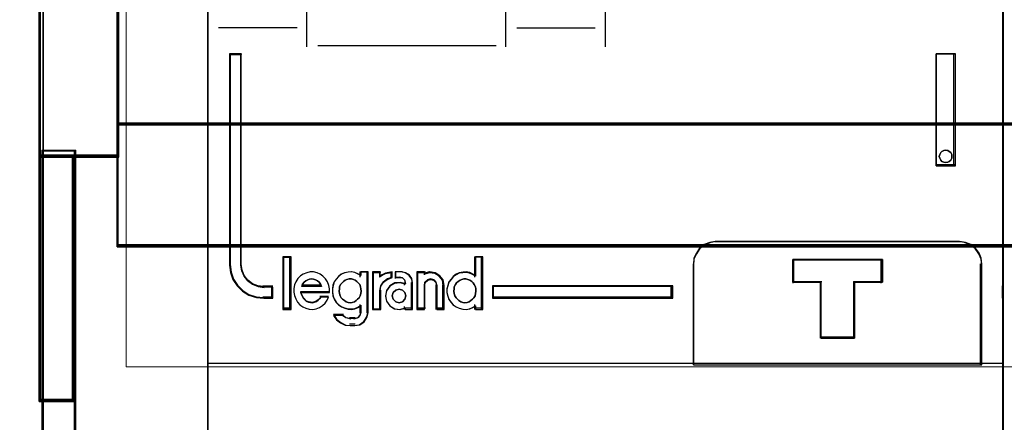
# Model space of a CAD drawing. Header units: millimetres. Extents: x -1290 to 1795, y -4192 to -1311.
# Tile 829 of 1056: x 1427.38 to 1436.27, y -2319.24 to -2315.61. Entities that reach past the tile are written whole.
import ezdxf

# ---------------------------------------------------------------- set-up
doc = ezdxf.new("R2010")
doc.units = ezdxf.units.MM
doc.layers.add('30', color=7, linetype='Continuous')
doc.layers.add('45', color=7, linetype='Continuous')
doc.layers.add('Aparatura', color=7, linetype='Continuous', lineweight=13)

# ---------------------------------------------------------------- blocks, each defined once
blk = doc.blocks.new('*U304')
at = {"layer": '45', "color": 139}
for points in [[(369.487135, -533.64471), (369.487135, -616.308875)], [(405.347158, -533.64471), (405.347158, -616.308875)], [(387.427888, -566.782196), (387.427888, -583.083411)], [(373.962924, -581.4172), (373.962924, -583.083411)], [(382.939567, -581.4172), (382.939567, -583.083411)], [(373.535039, -582.225169), (369.979472, -582.225169)], [(383.439065, -582.225169), (386.98389, -582.225169)], [(374.473164, -583.016978), (382.511681, -583.016978)], [(370.484341, -583.399416), (370.484341, -592.928059)], [(370.484341, -583.399416), (371.04471, -583.399416)], [(370.978468, -583.399416), (370.978468, -592.928059)], [(402.351959, -588.441141), (402.351959, -583.399416)], [(402.351959, -583.399416), (403.227424, -583.399416)], [(403.161182, -588.441141), (403.161182, -583.399416)], [(402.351959, -588.374708), (403.227424, -588.374708)], [(392.453304, -591.85795), (392.198867, -591.893423), (391.926678, -591.999843), (391.701827, -592.171297), (391.553898, -592.401873), (391.429638, -592.650186), (391.40597, -592.928059)], [(392.387062, -591.85795), (403.422568, -591.85795)], [(404.419774, -592.928059), (404.390234, -592.650186), (404.283889, -592.401873), (404.112556, -592.171297), (403.88805, -591.999843), (403.634004, -591.893423), (403.356326, -591.85795)], [(370.484341, -592.861626), (370.524908, -593.20853), (370.640814, -593.538089), (370.826265, -593.832958), (371.075463, -594.081572), (371.365229, -594.260806), (371.707153, -594.37644), (372.049077, -594.411131)], [(370.978468, -592.861626), (371.025788, -593.133397), (371.126342, -593.381535), (371.297876, -593.606041), (371.522645, -593.777374), (371.771073, -593.883719), (372.049077, -593.919168)], [(372.881573, -592.540235), (372.881573, -594.915662)], [(372.881573, -592.540235), (373.25933, -592.540235)], [(373.193088, -592.540235), (373.193088, -594.915662)], [(381.530588, -592.540235), (381.530588, -593.454137)], [(381.530588, -592.540235), (381.908345, -592.540235)], [(381.842103, -592.540235), (381.842103, -594.915662)], [(391.40597, -597.409592), (391.40597, -592.861626)], [(395.88892, -592.662328), (399.931453, -592.662328)], [(395.88892, -592.662328), (395.88892, -593.725255)], [(399.867001, -592.662328), (399.867001, -593.725255)], [(404.353532, -597.409592), (404.353532, -592.861626)], [(374.988775, -594.148732), (374.988775, -593.981507), (374.959852, -593.831581), (374.896221, -593.675888), (374.815237, -593.537495), (374.699545, -593.422167), (374.572284, -593.329905), (374.439239, -593.266475), (374.271485, -593.22611), (374.115301, -593.22611), (373.970686, -593.266475), (373.808718, -593.318372), (373.687241, -593.404868), (373.565765, -593.520196), (373.473211, -593.664356), (373.409581, -593.802749), (373.386442, -593.969974), (373.386442, -594.1372), (373.409581, -594.292892), (373.467427, -594.442818), (373.542626, -594.586978), (373.658318, -594.702306), (373.785579, -594.800334), (373.92441, -594.863765), (374.080594, -594.904129), (374.236778, -594.915662), (374.392962, -594.892597), (374.537577, -594.829166), (374.676407, -594.736904), (374.792099, -594.633109), (374.884652, -594.494716), (374.948283, -594.356322)], [(376.421027, -593.393335), (376.280602, -593.318372), (376.140176, -593.254942), (375.993899, -593.22611), (375.83592, -593.237643), (375.677941, -593.266475), (375.531664, -593.329905), (375.40294, -593.4337), (375.297621, -593.549028), (375.204003, -593.675888), (375.151344, -593.831581), (375.133791, -593.99304), (375.133791, -594.148732), (375.151344, -594.315958), (375.204003, -594.454351), (375.297621, -594.598511), (375.40294, -594.713839), (375.531664, -594.800334), (375.677941, -594.863765), (375.83592, -594.904129), (375.993899, -594.915662), (376.140176, -594.892597), (376.280602, -594.829166), (376.421027, -594.748437)], [(376.354786, -593.22611), (376.354786, -593.454137)], [(376.354786, -593.22611), (376.736123, -593.22611)], [(376.671672, -593.22611), (376.671672, -595.064688)], [(376.931267, -593.22611), (376.931267, -594.915662)], [(376.931267, -593.22611), (377.309024, -593.22611)], [(377.824635, -593.22611), (377.505555, -593.295439), (377.242782, -593.46491)], [(377.242782, -593.22611), (377.242782, -593.46491)], [(377.758393, -593.22611), (377.758393, -593.525956)], [(377.951747, -593.22611), (377.951747, -593.525956)], [(378.274004, -593.22611), (377.951747, -593.22611)], [(378.744857, -593.76296), (378.706945, -593.54822), (378.586888, -593.384007), (378.403644, -593.270321), (378.207763, -593.22611)], [(378.934631, -593.22611), (378.934631, -594.915662)], [(378.934631, -593.22611), (379.321339, -593.22611)], [(380.159207, -593.87428), (380.123353, -593.608839), (379.962011, -593.405129), (379.752864, -593.269321), (379.495912, -593.22611), (379.256887, -593.294014)], [(379.256887, -593.22611), (379.256887, -593.35359)], [(381.59683, -593.393335), (381.462404, -593.318372), (381.322133, -593.254942), (381.164328, -593.22611), (381.018213, -593.237643), (380.848719, -593.266475), (380.714293, -593.329905), (380.574022, -593.4337), (380.480508, -593.549028), (380.38115, -593.675888), (380.334393, -593.831581), (380.29348, -593.99304), (380.29348, -594.148732), (380.334393, -594.315958), (380.38115, -594.454351), (380.480508, -594.598511), (380.574022, -594.713839), (380.714293, -594.800334), (380.848719, -594.863765), (381.018213, -594.904129), (381.164328, -594.915662), (381.322133, -594.892597), (381.462404, -594.829166), (381.59683, -594.748437)], [(374.628922, -593.87428), (374.586922, -593.777837), (374.520922, -593.688283), (374.454922, -593.626284), (374.358923, -593.578062), (374.274923, -593.550507), (374.190923, -593.536729), (374.088924, -593.550507), (374.010924, -593.578062), (373.926924, -593.626284), (373.848925, -593.688283), (373.782925, -593.777837), (373.740925, -593.87428)], [(373.740925, -593.807847), (374.628922, -593.807847)], [(377.824635, -593.459523), (377.605658, -593.5336), (377.417964, -593.681753), (377.286578, -593.873118), (377.242782, -594.107694)], [(378.429762, -593.762701), (378.184605, -593.698323), (377.939449, -593.721733), (377.718211, -593.85049), (377.568725, -594.061184), (377.51491, -594.306993), (377.568725, -594.541096), (377.718211, -594.745937), (377.939449, -594.880547), (378.184605, -594.915662), (378.429762, -594.839579)], [(377.951747, -593.459523), (378.202392, -593.459523)], [(378.429762, -593.76296), (378.386794, -593.600657), (378.279375, -593.494807), (378.13615, -593.459523)], [(378.36352, -593.698323), (378.36352, -593.824007)], [(378.678616, -593.698323), (378.678616, -594.915662)], [(379.849482, -593.87428), (379.812055, -593.70206), (379.706012, -593.578062), (379.556304, -593.536729), (379.406596, -593.578062), (379.281839, -593.70206), (379.256887, -593.87428)], [(379.256887, -593.807847), (379.256887, -594.915662)], [(379.78324, -593.807847), (379.78324, -594.915662)], [(380.092965, -593.807847), (380.092965, -594.915662)], [(395.88892, -593.658822), (397.197641, -593.658822)], [(397.131399, -593.658822), (397.131399, -596.217389)], [(398.629893, -593.658822), (399.931453, -593.658822)], [(398.629893, -593.658822), (398.629893, -596.217389)], [(371.982835, -593.852735), (372.442946, -593.852735)], [(372.376704, -593.852735), (372.376704, -594.411131)], [(373.690796, -594.11308), (374.988775, -594.11308)], [(373.690796, -594.11308), (373.720712, -594.215469), (373.768577, -594.311458), (373.816442, -594.413847), (373.882256, -594.484239), (373.94807, -594.541833), (374.0438, -594.580229), (374.133547, -594.599427), (374.223294, -594.612225), (374.319024, -594.580229), (374.402787, -594.554631), (374.486551, -594.497038), (374.552365, -594.426646), (374.61818, -594.343455)], [(376.931267, -594.915662), (377.309024, -594.915662), (377.309024, -594.041261)], [(382.339811, -593.852735), (390.478586, -593.852735)], [(382.339811, -593.852735), (382.339811, -594.411131)], [(390.412344, -594.411131), (390.412344, -593.852735)], [(404.353532, -594.411131), (404.353532, -593.852735)], [(405.347158, -594.411131), (405.347158, -593.852735)], [(371.982835, -594.346493), (372.442946, -594.346493)], [(374.551938, -594.312379), (374.951178, -594.312379)], [(376.354786, -594.689431), (376.354786, -595.064688)], [(381.530588, -594.689431), (381.530588, -594.915662)], [(382.339811, -594.346493), (390.478586, -594.346493)], [(372.881573, -594.849229), (373.25933, -594.849229)], [(375.167807, -595.132916), (375.313109, -595.348463), (375.500792, -595.506953), (375.7248, -595.621066), (375.960916, -595.646425)], [(375.167807, -595.132916), (375.622547, -595.132916)], [(375.556305, -595.132916), (375.735395, -595.280289), (375.960916, -595.337601)], [(376.088029, -595.646425), (376.334922, -595.609489), (376.538609, -595.45559), (376.6744, -595.246288), (376.736123, -595.00005)], [(376.088029, -595.337601), (376.254528, -595.28938), (376.372465, -595.165381), (376.421027, -595.00005)], [(378.36352, -594.77741), (378.36352, -594.915662)], [(378.36352, -594.849229), (378.744857, -594.849229)], [(378.934631, -594.849229), (379.321339, -594.849229)], [(379.78324, -594.849229), (380.159207, -594.849229)], [(381.530588, -594.849229), (381.908345, -594.849229)], [(375.894675, -595.271168), (376.15427, -595.271168)], [(376.15427, -595.581787), (375.894675, -595.581787)], [(397.131399, -596.150956), (398.694345, -596.150956)], [(369.487135, -597.343159), (405.413399, -597.343159)]]:
    blk.add_lwpolyline(points, dxfattribs=at)
at = {"layer": '45', "color": 59}
for points in [[(405.381174, -545.132727), (405.381174, -552.594442), (405.381174, -566.814353), (405.381174, -593.885919), (405.381174, -594.378935), (405.381174, -597.375808), (405.381174, -604.837522)], [(369.519361, -604.837522), (369.519361, -597.375808), (369.519361, -576.225974), (369.519361, -573.744275), (369.519361, -566.814353), (369.519361, -566.814353), (369.519361, -552.594442), (369.519361, -545.132727)]]:
    blk.add_lwpolyline(points, dxfattribs=at)
at = {"layer": '45', "color": 7}
for points in [[(371.765188, -593.881721), (371.523952, -593.781412), (371.305691, -593.619803), (371.139124, -593.408039), (371.041481, -593.173985), (370.995531, -592.917639), (370.995531, -583.399416), (370.484341, -583.399416), (370.484341, -592.917639), (370.524547, -593.252003), (370.639421, -593.569649), (370.82322, -593.853858), (371.070199, -594.093485), (371.357385, -594.26624), (371.696264, -594.377694), (372.035143, -594.411131), (372.442946, -594.411131), (372.442946, -593.915158), (372.035143, -593.915158), (371.765188, -593.881721)], [(402.351959, -583.399416), (402.351959, -588.441141), (403.227424, -588.441141), (403.227424, -583.399416), (402.351959, -583.399416)], [(403.022293, -587.84397), (403.066295, -587.931808), (403.066295, -588.013371), (403.066295, -588.094935), (403.022293, -588.182772), (402.953147, -588.239239), (402.884001, -588.276884), (402.789711, -588.295706), (402.701708, -588.276884), (402.61999, -588.239239), (402.563416, -588.182772), (402.519414, -588.094935), (402.500556, -588.013371), (402.519414, -587.931808), (402.563416, -587.84397), (402.61999, -587.793777), (402.701708, -587.749858), (402.789711, -587.73731), (402.884001, -587.749858), (402.953147, -587.793777), (403.022293, -587.84397)], [(391.40597, -597.409592), (404.419774, -597.409592), (404.419774, -594.375816), (404.419774, -593.876729), (404.419774, -592.872947), (404.391895, -592.609384), (404.291532, -592.37386), (404.129835, -592.155159), (403.917956, -591.992535), (403.678199, -591.891596), (403.416139, -591.85795), (392.392878, -591.85795), (392.15312, -591.891596), (391.896636, -591.992535), (391.684757, -592.155159), (391.545363, -592.37386), (391.428273, -592.609384), (391.40597, -592.872947), (391.40597, -597.409592)], [(373.25933, -594.915662), (373.25933, -592.540235), (372.881573, -592.540235), (372.881573, -594.915662), (373.25933, -594.915662)], [(380.380301, -593.690921), (380.333997, -593.844726), (380.29348, -594.004227), (380.29348, -594.158032), (380.333997, -594.323229), (380.380301, -594.459945), (380.478698, -594.602356), (380.571306, -594.716286), (380.71022, -594.801733), (380.843345, -594.864394), (381.011198, -594.904269), (381.155899, -594.915662), (381.312176, -594.892876), (381.451089, -594.830215), (381.584214, -594.750465), (381.584214, -594.915662), (381.908345, -594.915662), (381.908345, -592.540235), (381.584214, -592.540235), (381.584214, -593.411794), (381.451089, -593.33774), (381.312176, -593.275079), (381.155899, -593.246597), (381.011198, -593.25799), (380.843345, -593.286472), (380.71022, -593.349133), (380.571306, -593.45167), (380.478698, -593.565599), (380.380301, -593.690921)], [(395.88892, -593.67806), (395.88892, -592.662328), (399.931453, -592.662328), (399.931453, -593.67806), (398.674152, -593.67806), (398.674152, -596.217389), (397.151859, -596.217389), (397.151859, -593.67806), (395.88892, -593.67806)], [(397.151859, -593.67806), (397.151859, -596.217389), (398.674152, -596.217389), (398.674152, -593.67806), (399.931453, -593.67806), (399.931453, -592.662328), (395.88892, -592.662328), (395.88892, -593.67806), (397.151859, -593.67806)], [(373.409581, -593.802749), (373.386442, -593.969974), (373.386442, -594.1372), (373.409581, -594.292892), (373.467427, -594.442818), (373.542626, -594.586978), (373.658318, -594.702306), (373.785579, -594.800334), (373.92441, -594.863765), (374.080594, -594.904129), (374.236778, -594.915662), (374.392962, -594.892597), (374.537577, -594.829166), (374.676407, -594.736904), (374.792099, -594.633109), (374.884652, -594.494716), (374.948283, -594.356322), (374.601207, -594.356322), (374.537577, -594.431286), (374.473946, -594.494716), (374.392962, -594.546613), (374.311977, -594.569679), (374.219424, -594.598511), (374.132655, -594.586978), (374.045886, -594.569679), (373.953333, -594.535081), (373.889702, -594.483183), (373.826072, -594.419753), (373.779795, -594.32749), (373.733518, -594.240995), (373.704595, -594.148732), (374.988775, -594.148732), (374.988775, -593.981507), (374.959852, -593.831581), (374.896221, -593.675888), (374.815237, -593.537495), (374.699545, -593.422167), (374.572284, -593.329905), (374.439239, -593.266475), (374.271485, -593.22611), (374.115301, -593.22611), (373.970686, -593.266475), (373.808718, -593.318372), (373.687241, -593.404868), (373.565765, -593.520196), (373.473211, -593.664356), (373.409581, -593.802749)], [(375.399882, -593.431125), (375.295759, -593.545022), (375.203206, -593.670309), (375.151144, -593.82407), (375.133791, -593.983526), (375.133791, -594.137287), (375.151144, -594.302438), (375.203206, -594.439115), (375.295759, -594.581486), (375.399882, -594.695384), (375.527143, -594.780806), (375.671758, -594.84345), (375.827942, -594.883314), (375.984126, -594.894704), (376.128741, -594.871924), (376.267571, -594.809281), (376.406401, -594.729553), (376.406401, -595.048465), (376.365909, -595.185141), (376.267571, -595.287649), (376.128741, -595.327513), (375.92628, -595.327513), (375.729604, -595.287649), (375.57342, -595.185141), (375.168498, -595.185141), (375.307328, -595.378767), (375.486651, -595.521138), (375.700681, -595.623645), (375.92628, -595.646425), (376.128741, -595.646425), (376.360124, -595.612256), (376.551016, -595.469884), (376.678277, -595.276259), (376.736123, -595.048465), (376.736123, -593.22611), (376.406401, -593.22611), (376.406401, -593.391261), (376.267571, -593.317228), (376.128741, -593.254584), (375.984126, -593.22611), (375.827942, -593.2375), (375.671758, -593.265974), (375.527143, -593.328618), (375.399882, -593.431125)], [(376.931267, -593.22611), (376.931267, -594.915662), (377.26703, -594.915662), (377.26703, -594.073769), (377.309, -593.854647), (377.434911, -593.675888), (377.614784, -593.537495), (377.824635, -593.468298), (377.824635, -593.22611), (377.518851, -593.278008), (377.26703, -593.404868), (377.26703, -593.22611), (376.931267, -593.22611)], [(377.714045, -593.866179), (377.567622, -594.073769), (377.51491, -594.315958), (377.567622, -594.546613), (377.714045, -594.748437), (377.93075, -594.881064), (378.170882, -594.915662), (378.411014, -594.840699), (378.411014, -594.915662), (378.744857, -594.915662), (378.744857, -593.716253), (378.709716, -593.520196), (378.598435, -593.37027), (378.428585, -593.266475), (378.247022, -593.22611), (377.977605, -593.22611), (377.977605, -593.468298), (378.170882, -593.468298), (378.28802, -593.49713), (378.375873, -593.583626), (378.411014, -593.716253), (378.411014, -593.779683), (378.170882, -593.716253), (377.93075, -593.739319), (377.714045, -593.866179)], [(378.934631, -593.22611), (378.934631, -594.915662), (379.274465, -594.915662), (379.274465, -593.831581), (379.297902, -593.687421), (379.415086, -593.583626), (379.555707, -593.549028), (379.696329, -593.583626), (379.795935, -593.687421), (379.831091, -593.831581), (379.831091, -594.915662), (380.159207, -594.915662), (380.159207, -593.831581), (380.124051, -593.583626), (379.965852, -593.393335), (379.76078, -593.266475), (379.508834, -593.22611), (379.274465, -593.28954), (379.274465, -593.22611), (378.934631, -593.22611)], [(374.628922, -593.87428), (373.740925, -593.87428), (373.782925, -593.777837), (373.848925, -593.688283), (373.926924, -593.626284), (374.010924, -593.578062), (374.088924, -593.550507), (374.190923, -593.536729), (374.274923, -593.550507), (374.358923, -593.578062), (374.454922, -593.626284), (374.520922, -593.688283), (374.586922, -593.777837), (374.628922, -593.87428)], [(376.07019, -593.560366), (376.147493, -593.601732), (376.230743, -593.654916), (376.290207, -593.719918), (376.355617, -593.796739), (376.397242, -593.903107), (376.409135, -593.991747), (376.421027, -594.098114), (376.409135, -594.192664), (376.373456, -594.299031), (376.331831, -594.387671), (376.260475, -594.452674), (376.195064, -594.517676), (376.117761, -594.57086), (376.016672, -594.600406), (375.927476, -594.612225), (375.832333, -594.600406), (375.743137, -594.57086), (375.665834, -594.517676), (375.582584, -594.452674), (375.517174, -594.387671), (375.475549, -594.299031), (375.439871, -594.192664), (375.422031, -594.098114), (375.439871, -593.991747), (375.451763, -593.903107), (375.487442, -593.796739), (375.564745, -593.719918), (375.630156, -593.654916), (375.701512, -593.601732), (375.778816, -593.560366), (375.873958, -593.536729), (375.98694, -593.536729), (376.07019, -593.560366)], [(381.329569, -593.601732), (381.412717, -593.654916), (381.478047, -593.719918), (381.52556, -593.796739), (381.573074, -593.903107), (381.59683, -593.991747), (381.59683, -594.098114), (381.579013, -594.192664), (381.561195, -594.299031), (381.507743, -594.387671), (381.448352, -594.452674), (381.371143, -594.517676), (381.299873, -594.57086), (381.204847, -594.600406), (381.103882, -594.612225), (381.014795, -594.600406), (380.919769, -594.57086), (380.830682, -594.517676), (380.765352, -594.452674), (380.700021, -594.387671), (380.652508, -594.299031), (380.610934, -594.192664), (380.604995, -594.098114), (380.610934, -593.991747), (380.622813, -593.903107), (380.670326, -593.796739), (380.717839, -593.719918), (380.800986, -593.654916), (380.884134, -593.601732), (380.961343, -593.560366), (381.056369, -593.536729), (381.145456, -593.536729), (381.240482, -593.560366), (381.329569, -593.601732)], [(378.392331, -594.157491), (378.429762, -594.306993), (378.392331, -594.456494), (378.292516, -594.56862), (378.136556, -594.612225), (377.986834, -594.56862), (377.868304, -594.456494), (377.824635, -594.306993), (377.868304, -594.157491), (377.986834, -594.045365), (378.136556, -594.00176), (378.292516, -594.045365), (378.392331, -594.157491)], [(382.339811, -593.852735), (382.339811, -594.411131), (390.478586, -594.411131), (390.478586, -593.852735), (382.339811, -593.852735)]]:
    blk.add_lwpolyline(points, close=True, dxfattribs=at)
at = {"layer": '45', "color": 1}
for points in [[(371.765188, -593.881721), (371.523952, -593.781412), (371.305691, -593.619803), (371.139124, -593.408039), (371.041481, -593.173985), (370.995531, -592.917639), (370.995531, -583.399416), (370.484341, -583.399416), (370.484341, -592.917639), (370.524547, -593.252003), (370.639421, -593.569649), (370.82322, -593.853858), (371.070199, -594.093485), (371.357385, -594.26624), (371.696264, -594.377694), (372.035143, -594.411131), (372.442946, -594.411131), (372.442946, -593.915158), (372.035143, -593.915158), (371.765188, -593.881721)], [(373.227104, -594.883343), (373.227104, -592.572553), (372.913799, -592.572553), (372.913799, -594.883343), (373.227104, -594.883343)], [(382.339811, -593.852735), (382.339811, -594.411131), (390.478586, -594.411131), (390.478586, -593.852735), (382.339811, -593.852735)], [(382.372037, -593.885053), (382.372037, -594.380607), (390.44636, -594.380607), (390.44636, -593.885053), (382.372037, -593.885053)]]:
    blk.add_lwpolyline(points, close=True, dxfattribs=at)
at = {"layer": '45', "color": 59}
for points in [[(371.755265, -593.854219), (371.521968, -593.754483), (371.310889, -593.593796), (371.149803, -593.383241), (371.055373, -593.150522), (371.010935, -592.895639), (371.010935, -583.431735), (370.516566, -583.431735), (370.516566, -592.895639), (370.555449, -593.228095), (370.666543, -593.543927), (370.844294, -593.826515), (371.083146, -594.064775), (371.360881, -594.236543), (371.688609, -594.347362), (372.016336, -594.380607), (372.41072, -594.380607), (372.41072, -593.887465), (372.016336, -593.887465), (371.755265, -593.854219)], [(402.351959, -583.399416), (402.351959, -588.441141), (403.227424, -588.441141), (403.227424, -583.399416), (402.351959, -583.399416)], [(403.022293, -587.84397), (403.066295, -587.931808), (403.066295, -588.013371), (403.066295, -588.094935), (403.022293, -588.182772), (402.953147, -588.239239), (402.884001, -588.276884), (402.789711, -588.295706), (402.701708, -588.276884), (402.61999, -588.239239), (402.563416, -588.182772), (402.519414, -588.094935), (402.500556, -588.013371), (402.519414, -587.931808), (402.563416, -587.84397), (402.61999, -587.793777), (402.701708, -587.749858), (402.789711, -587.73731), (402.884001, -587.749858), (402.953147, -587.793777), (403.022293, -587.84397)], [(391.40597, -597.409592), (404.419774, -597.409592), (404.419774, -594.375816), (404.419774, -593.876729), (404.419774, -592.872947), (404.391895, -592.609384), (404.291532, -592.37386), (404.129835, -592.155159), (403.917956, -591.992535), (403.678199, -591.891596), (403.416139, -591.85795), (392.392878, -591.85795), (392.15312, -591.891596), (391.896636, -591.992535), (391.684757, -592.155159), (391.545363, -592.37386), (391.428273, -592.609384), (391.40597, -592.872947), (391.40597, -597.409592)], [(373.25933, -594.915662), (373.25933, -592.540235), (372.881573, -592.540235), (372.881573, -594.915662), (373.25933, -594.915662)], [(380.380301, -593.690921), (380.333997, -593.844726), (380.29348, -594.004227), (380.29348, -594.158032), (380.333997, -594.323229), (380.380301, -594.459945), (380.478698, -594.602356), (380.571306, -594.716286), (380.71022, -594.801733), (380.843345, -594.864394), (381.011198, -594.904269), (381.155899, -594.915662), (381.312176, -594.892876), (381.451089, -594.830215), (381.584214, -594.750465), (381.584214, -594.915662), (381.908345, -594.915662), (381.908345, -592.540235), (381.584214, -592.540235), (381.584214, -593.411794), (381.451089, -593.33774), (381.312176, -593.275079), (381.155899, -593.246597), (381.011198, -593.25799), (380.843345, -593.286472), (380.71022, -593.349133), (380.571306, -593.45167), (380.478698, -593.565599), (380.380301, -593.690921)], [(395.88892, -593.67806), (395.88892, -592.662328), (399.931453, -592.662328), (399.931453, -593.67806), (398.674152, -593.67806), (398.674152, -596.217389), (397.151859, -596.217389), (397.151859, -593.67806), (395.88892, -593.67806)], [(397.151859, -593.67806), (397.151859, -596.217389), (398.674152, -596.217389), (398.674152, -593.67806), (399.931453, -593.67806), (399.931453, -592.662328), (395.88892, -592.662328), (395.88892, -593.67806), (397.151859, -593.67806)], [(397.163949, -593.69191), (397.163949, -596.185071), (398.661972, -596.185071), (398.661972, -593.69191), (399.899227, -593.69191), (399.899227, -592.694646), (395.921146, -592.694646), (395.921146, -593.69191), (397.163949, -593.69191)], [(373.409581, -593.802749), (373.386442, -593.969974), (373.386442, -594.1372), (373.409581, -594.292892), (373.467427, -594.442818), (373.542626, -594.586978), (373.658318, -594.702306), (373.785579, -594.800334), (373.92441, -594.863765), (374.080594, -594.904129), (374.236778, -594.915662), (374.392962, -594.892597), (374.537577, -594.829166), (374.676407, -594.736904), (374.792099, -594.633109), (374.884652, -594.494716), (374.948283, -594.356322), (374.601207, -594.356322), (374.537577, -594.431286), (374.473946, -594.494716), (374.392962, -594.546613), (374.311977, -594.569679), (374.219424, -594.598511), (374.132655, -594.586978), (374.045886, -594.569679), (373.953333, -594.535081), (373.889702, -594.483183), (373.826072, -594.419753), (373.779795, -594.32749), (373.733518, -594.240995), (373.704595, -594.148732), (374.988775, -594.148732), (374.988775, -593.981507), (374.959852, -593.831581), (374.896221, -593.675888), (374.815237, -593.537495), (374.699545, -593.422167), (374.572284, -593.329905), (374.439239, -593.266475), (374.271485, -593.22611), (374.115301, -593.22611), (373.970686, -593.266475), (373.808718, -593.318372), (373.687241, -593.404868), (373.565765, -593.520196), (373.473211, -593.664356), (373.409581, -593.802749)], [(375.399882, -593.431125), (375.295759, -593.545022), (375.203206, -593.670309), (375.151144, -593.82407), (375.133791, -593.983526), (375.133791, -594.137287), (375.151144, -594.302438), (375.203206, -594.439115), (375.295759, -594.581486), (375.399882, -594.695384), (375.527143, -594.780806), (375.671758, -594.84345), (375.827942, -594.883314), (375.984126, -594.894704), (376.128741, -594.871924), (376.267571, -594.809281), (376.406401, -594.729553), (376.406401, -595.048465), (376.365909, -595.185141), (376.267571, -595.287649), (376.128741, -595.327513), (375.92628, -595.327513), (375.729604, -595.287649), (375.57342, -595.185141), (375.168498, -595.185141), (375.307328, -595.378767), (375.486651, -595.521138), (375.700681, -595.623645), (375.92628, -595.646425), (376.128741, -595.646425), (376.360124, -595.612256), (376.551016, -595.469884), (376.678277, -595.276259), (376.736123, -595.048465), (376.736123, -593.22611), (376.406401, -593.22611), (376.406401, -593.391261), (376.267571, -593.317228), (376.128741, -593.254584), (375.984126, -593.22611), (375.827942, -593.2375), (375.671758, -593.265974), (375.527143, -593.328618), (375.399882, -593.431125)], [(376.931267, -593.22611), (376.931267, -594.915662), (377.26703, -594.915662), (377.26703, -594.073769), (377.309, -593.854647), (377.434911, -593.675888), (377.614784, -593.537495), (377.824635, -593.468298), (377.824635, -593.22611), (377.518851, -593.278008), (377.26703, -593.404868), (377.26703, -593.22611), (376.931267, -593.22611)], [(376.963493, -593.258429), (376.963493, -594.883343), (377.275032, -594.883343), (377.275032, -594.073659), (377.313974, -593.862919), (377.430802, -593.691), (377.597697, -593.557901), (377.792409, -593.491352), (377.792409, -593.258429), (377.508686, -593.308341), (377.275032, -593.430348), (377.275032, -593.258429), (376.963493, -593.258429)], [(377.714045, -593.866179), (377.567622, -594.073769), (377.51491, -594.315958), (377.567622, -594.546613), (377.714045, -594.748437), (377.93075, -594.881064), (378.170882, -594.915662), (378.411014, -594.840699), (378.411014, -594.915662), (378.744857, -594.915662), (378.744857, -593.716253), (378.709716, -593.520196), (378.598435, -593.37027), (378.428585, -593.266475), (378.247022, -593.22611), (377.977605, -593.22611), (377.977605, -593.468298), (378.170882, -593.468298), (378.28802, -593.49713), (378.375873, -593.583626), (378.411014, -593.716253), (378.411014, -593.779683), (378.170882, -593.716253), (377.93075, -593.739319), (377.714045, -593.866179)], [(378.934631, -593.22611), (378.934631, -594.915662), (379.274465, -594.915662), (379.274465, -593.831581), (379.297902, -593.687421), (379.415086, -593.583626), (379.555707, -593.549028), (379.696329, -593.583626), (379.795935, -593.687421), (379.831091, -593.831581), (379.831091, -594.915662), (380.159207, -594.915662), (380.159207, -593.831581), (380.124051, -593.583626), (379.965852, -593.393335), (379.76078, -593.266475), (379.508834, -593.22611), (379.274465, -593.28954), (379.274465, -593.22611), (378.934631, -593.22611)], [(378.966856, -593.258429), (378.966856, -594.883343), (379.288805, -594.883343), (379.288805, -593.840736), (379.311008, -593.702092), (379.422025, -593.602267), (379.555245, -593.568993), (379.688465, -593.602267), (379.782829, -593.702092), (379.816134, -593.840736), (379.816134, -594.883343), (380.126981, -594.883343), (380.126981, -593.840736), (380.093676, -593.602267), (379.943803, -593.419257), (379.749524, -593.297249), (379.510838, -593.258429), (379.288805, -593.319432), (379.288805, -593.258429), (378.966856, -593.258429)], [(374.628922, -593.87428), (373.740925, -593.87428), (373.782925, -593.777837), (373.848925, -593.688283), (373.926924, -593.626284), (374.010924, -593.578062), (374.088924, -593.550507), (374.190923, -593.536729), (374.274923, -593.550507), (374.358923, -593.578062), (374.454922, -593.626284), (374.520922, -593.688283), (374.586922, -593.777837), (374.628922, -593.87428)], [(376.07019, -593.560366), (376.147493, -593.601732), (376.230743, -593.654916), (376.290207, -593.719918), (376.355617, -593.796739), (376.397242, -593.903107), (376.409135, -593.991747), (376.421027, -594.098114), (376.409135, -594.192664), (376.373456, -594.299031), (376.331831, -594.387671), (376.260475, -594.452674), (376.195064, -594.517676), (376.117761, -594.57086), (376.016672, -594.600406), (375.927476, -594.612225), (375.832333, -594.600406), (375.743137, -594.57086), (375.665834, -594.517676), (375.582584, -594.452674), (375.517174, -594.387671), (375.475549, -594.299031), (375.439871, -594.192664), (375.422031, -594.098114), (375.439871, -593.991747), (375.451763, -593.903107), (375.487442, -593.796739), (375.564745, -593.719918), (375.630156, -593.654916), (375.701512, -593.601732), (375.778816, -593.560366), (375.873958, -593.536729), (375.98694, -593.536729), (376.07019, -593.560366)], [(381.329569, -593.601732), (381.412717, -593.654916), (381.478047, -593.719918), (381.52556, -593.796739), (381.573074, -593.903107), (381.59683, -593.991747), (381.59683, -594.098114), (381.579013, -594.192664), (381.561195, -594.299031), (381.507743, -594.387671), (381.448352, -594.452674), (381.371143, -594.517676), (381.299873, -594.57086), (381.204847, -594.600406), (381.103882, -594.612225), (381.014795, -594.600406), (380.919769, -594.57086), (380.830682, -594.517676), (380.765352, -594.452674), (380.700021, -594.387671), (380.652508, -594.299031), (380.610934, -594.192664), (380.604995, -594.098114), (380.610934, -593.991747), (380.622813, -593.903107), (380.670326, -593.796739), (380.717839, -593.719918), (380.800986, -593.654916), (380.884134, -593.601732), (380.961343, -593.560366), (381.056369, -593.536729), (381.145456, -593.536729), (381.240482, -593.560366), (381.329569, -593.601732)], [(378.392331, -594.157491), (378.429762, -594.306993), (378.392331, -594.456494), (378.292516, -594.56862), (378.136556, -594.612225), (377.986834, -594.56862), (377.868304, -594.456494), (377.824635, -594.306993), (377.868304, -594.157491), (377.986834, -594.045365), (378.136556, -594.00176), (378.292516, -594.045365), (378.392331, -594.157491)]]:
    blk.add_lwpolyline(points, close=True, dxfattribs=at)
at = {"layer": '45', "color": 139}
for points in [[(403.066295, -588.013371), (403.066295, -587.931808), (403.022293, -587.84397), (402.953147, -587.793777), (402.884001, -587.749858), (402.789711, -587.73731), (402.701708, -587.749858), (402.61999, -587.793777), (402.563416, -587.84397), (402.519414, -587.931808), (402.500556, -588.013371), (402.519414, -588.094935), (402.563416, -588.182772), (402.61999, -588.239239), (402.701708, -588.276884), (402.789711, -588.295706), (402.884001, -588.276884), (402.953147, -588.239239), (403.022293, -588.182772), (403.066295, -588.094935), (403.066295, -588.013371)], [(375.927476, -594.612225), (376.016672, -594.600406), (376.117761, -594.57086), (376.195064, -594.517676), (376.260475, -594.452674), (376.331831, -594.387671), (376.373456, -594.299031), (376.409135, -594.192664), (376.421027, -594.098114), (376.409135, -593.991747), (376.397242, -593.903107), (376.355617, -593.796739), (376.290207, -593.719918), (376.230743, -593.654916), (376.147493, -593.601732), (376.07019, -593.560366), (375.98694, -593.536729), (375.873958, -593.536729), (375.778816, -593.560366), (375.701512, -593.601732), (375.630156, -593.654916), (375.564745, -593.719918), (375.487442, -593.796739), (375.451763, -593.903107), (375.439871, -593.991747), (375.422031, -594.098114), (375.439871, -594.192664), (375.475549, -594.299031), (375.517174, -594.387671), (375.582584, -594.452674), (375.665834, -594.517676), (375.743137, -594.57086), (375.832333, -594.600406), (375.927476, -594.612225)], [(381.103882, -594.612225), (381.204847, -594.600406), (381.299873, -594.57086), (381.371143, -594.517676), (381.448352, -594.452674), (381.507743, -594.387671), (381.561195, -594.299031), (381.579013, -594.192664), (381.59683, -594.098114), (381.59683, -593.991747), (381.573074, -593.903107), (381.52556, -593.796739), (381.478047, -593.719918), (381.412717, -593.654916), (381.329569, -593.601732), (381.240482, -593.560366), (381.145456, -593.536729), (381.056369, -593.536729), (380.961343, -593.560366), (380.884134, -593.601732), (380.800986, -593.654916), (380.717839, -593.719918), (380.670326, -593.796739), (380.622813, -593.903107), (380.610934, -593.991747), (380.604995, -594.098114), (380.610934, -594.192664), (380.652508, -594.299031), (380.700021, -594.387671), (380.765352, -594.452674), (380.830682, -594.517676), (380.919769, -594.57086), (381.014795, -594.600406), (381.103882, -594.612225)], [(378.429762, -594.306993), (378.392331, -594.157491), (378.292516, -594.045365), (378.136556, -594.00176), (377.986834, -594.045365), (377.868304, -594.157491), (377.824635, -594.306993), (377.868304, -594.456494), (377.986834, -594.56862), (378.136556, -594.612225), (378.292516, -594.56862), (378.392331, -594.456494), (378.429762, -594.306993)]]:
    blk.add_lwpolyline(points, close=True, dxfattribs=at)
blk = doc.blocks.new('*U317')
at = {"layer": '30', "color": 7}
for points in [[(113.649238, -860.785809), (113.649238, -887.877894), (113.649238, -860.785809)], [(115.194714, -860.785809), (113.649238, -860.785809), (113.649238, -887.877894), (115.194714, -887.877894), (117.245982, -887.877894), (117.245982, -886.418666), (117.245982, -884.904373), (117.245982, -863.841929), (117.245982, -862.327635), (117.245982, -860.785809), (115.194714, -860.785809)], [(115.200756, -860.828901), (113.692205, -860.828901), (113.692205, -887.834802), (115.200756, -887.834802), (117.203014, -887.834802), (117.203014, -886.380216), (117.203014, -884.87074), (117.203014, -863.875298), (117.203014, -862.365822), (117.203014, -860.828901), (115.200756, -860.828901)], [(548.842747, -862.322745), (117.158256, -862.322745), (117.158256, -863.837653), (117.158256, -884.908643), (117.158256, -886.423551), (548.842747, -886.423551), (548.842747, -884.908643), (548.842747, -863.837653), (548.842747, -862.322745)], [(117.158256, -863.832749), (117.158256, -884.913547), (117.158256, -863.832749)], [(117.158256, -886.423551), (117.158256, -884.825568), (117.158256, -886.423551)], [(117.158256, -886.335572), (548.842747, -886.335572), (117.158256, -886.335572)], [(117.158256, -889.41483), (117.158256, -886.335572), (117.158256, -889.41483)], [(548.842747, -886.335572), (117.158256, -886.335572), (117.158256, -887.813418), (117.158256, -889.374916), (117.158256, -891.912351), (548.842747, -891.912351), (548.842747, -889.374916), (548.842747, -887.813418), (548.842747, -886.335572)], [(548.79978, -886.378663), (117.201224, -886.378663), (117.201224, -887.833671), (117.201224, -889.371038), (117.201224, -891.869259), (548.79978, -891.869259), (548.79978, -889.371038), (548.79978, -887.833671), (548.79978, -886.378663)], [(113.649238, -887.789915), (113.649238, -898.882426), (113.649238, -887.789915)], [(117.245982, -887.789915), (113.649238, -887.789915), (117.245982, -887.789915)], [(113.649238, -887.789915), (113.649238, -898.882426), (113.649238, -887.789915)], [(115.244409, -887.789915), (113.649238, -887.789915), (113.649238, -898.882426), (115.244409, -898.882426), (115.244409, -887.789915)], [(115.201441, -887.833007), (113.692205, -887.833007), (113.692205, -898.839335), (115.201441, -898.839335), (115.201441, -887.833007)], [(115.156683, -887.789915), (115.156683, -898.882426), (115.156683, -887.789915)], [(117.158256, -889.326851), (117.158256, -891.912351), (117.158256, -889.326851)], [(117.158256, -891.824372), (548.842747, -891.824372), (117.158256, -891.824372)]]:
    blk.add_lwpolyline(points, close=True, dxfattribs=at)
at = {"layer": '30', "color": 59}
blk.add_lwpolyline([(113.649238, -898.794448), (115.244409, -898.794448), (113.649238, -898.794448)], close=True, dxfattribs=at)

msp = doc.modelspace()

# ---------------------------------------------------------------- linework, layer by layer
at = {"layer": 'Aparatura', "color": 7, "lineweight": 13}
for points in [[(1427.3824, -2330.7761), (1427.3824, -2326.7868), (1427.4936, -2326.7868), (1427.591, -2326.7868), (1427.591, -2326.1891), (1427.591, -2320.8932), (1427.591, -2318.9889), (1427.591, -2316.7927), (1427.591, -2311.3995), (1427.591, -2309.2033), (1427.591, -2307.5075), (1427.591, -2307.3129), (1427.591, -2290.9248), (1427.591, -2290.7302), (1427.591, -2286.8382), (1427.591, -2281.445), (1427.591, -2279.2488), (1427.591, -2277.5391), (1427.591, -2277.3445), (1427.591, -2260.9842)], [(1427.3824, -2330.7761), (1427.3824, -2326.7868), (1427.4936, -2326.7868), (1427.591, -2326.7868), (1427.591, -2326.1891), (1427.591, -2320.8932), (1427.591, -2318.9889), (1427.591, -2316.7927), (1427.591, -2311.3995), (1427.591, -2309.2033), (1427.591, -2307.5075), (1427.591, -2307.3129), (1427.591, -2290.9248), (1427.591, -2290.7302), (1427.591, -2286.8382), (1427.591, -2281.445), (1427.591, -2279.2488), (1427.591, -2277.5391), (1427.591, -2277.3445), (1427.591, -2260.9842)], [(1427.3891, -2330.7833), (1427.3891, -2326.7936), (1427.5006, -2326.7936), (1427.5981, -2326.7936), (1427.5981, -2326.1959), (1427.5981, -2320.8996), (1427.5981, -2318.9951), (1427.5981, -2316.7988), (1427.5981, -2311.4051), (1427.5981, -2309.2088), (1427.5981, -2307.5128), (1427.5981, -2307.3182), (1427.5981, -2290.9288), (1427.5981, -2290.7342), (1427.5981, -2286.8419), (1427.5981, -2281.4483), (1427.5981, -2279.2519), (1427.5981, -2277.5421), (1427.5981, -2277.3475), (1427.5981, -2260.9859)], [(1427.3891, -2330.7833), (1427.3891, -2326.7936), (1427.5006, -2326.7936), (1427.5981, -2326.7936), (1427.5981, -2326.1959), (1427.5981, -2320.8996), (1427.5981, -2318.9951), (1427.5981, -2316.7988), (1427.5981, -2311.4051), (1427.5981, -2309.2088), (1427.5981, -2307.5128), (1427.5981, -2307.3182), (1427.5981, -2290.9288), (1427.5981, -2290.7342), (1427.5981, -2286.8419), (1427.5981, -2281.4483), (1427.5981, -2279.2519), (1427.5981, -2277.5421), (1427.5981, -2277.3475), (1427.5981, -2260.9859)], [(1428.3433, -2318.7367), (1428.3433, -2309.7406), (1514.6895, -2309.7406), (1514.6895, -2318.7367)], [(1428.3433, -2318.7364), (1514.6895, -2318.7364)]]:
    msp.add_lwpolyline(points, dxfattribs=at)
for points in [[(1428.3433, -2309.7406), (1514.6895, -2309.7406), (1514.6895, -2318.7367), (1428.3433, -2318.7367), (1428.3433, -2309.7406)], [(1427.5834, -2316.785), (1427.5834, -2318.9963), (1427.5834, -2316.785)], [(1427.5834, -2316.785), (1427.5834, -2318.9963), (1427.5834, -2316.785)], [(1427.8903, -2320.6829), (1427.8903, -2316.785), (1427.5834, -2316.785), (1427.5834, -2318.9845), (1427.5834, -2320.8917), (1427.5834, -2326.1955), (1427.5834, -2326.7941), (1427.8903, -2326.7941), (1427.8903, -2326.1955), (1427.8903, -2320.8917), (1427.8903, -2320.6829)], [(1427.8831, -2320.6847), (1427.8831, -2316.7926), (1427.5906, -2316.7926), (1427.5906, -2318.9888), (1427.5906, -2320.8932), (1427.5906, -2326.1892), (1427.5906, -2326.787), (1427.8831, -2326.787), (1427.8831, -2326.1892), (1427.8831, -2320.8932), (1427.8831, -2320.6847)], [(1427.8753, -2316.785), (1427.8753, -2320.692), (1427.8753, -2316.785)], [(1427.8753, -2316.785), (1427.8753, -2318.9963), (1427.8753, -2316.785)], [(1427.5834, -2318.9813), (1427.5834, -2320.9006), (1427.5834, -2318.9813)]]:
    msp.add_lwpolyline(points, close=True, dxfattribs=at)

# ---------------------------------------------------------------- block references
at = {"layer": 'Aparatura', "color": 7, "lineweight": 13, "xscale": 0.2, "yscale": 0.2, "zscale": 0.2}
for name, p in [('*U304', (1355.1787, -2199.2372)), ('*U317', (1404.8289, -2139.2723))]:
    msp.add_blockref(name, p, dxfattribs=at)

doc.saveas('drawing.dxf')
